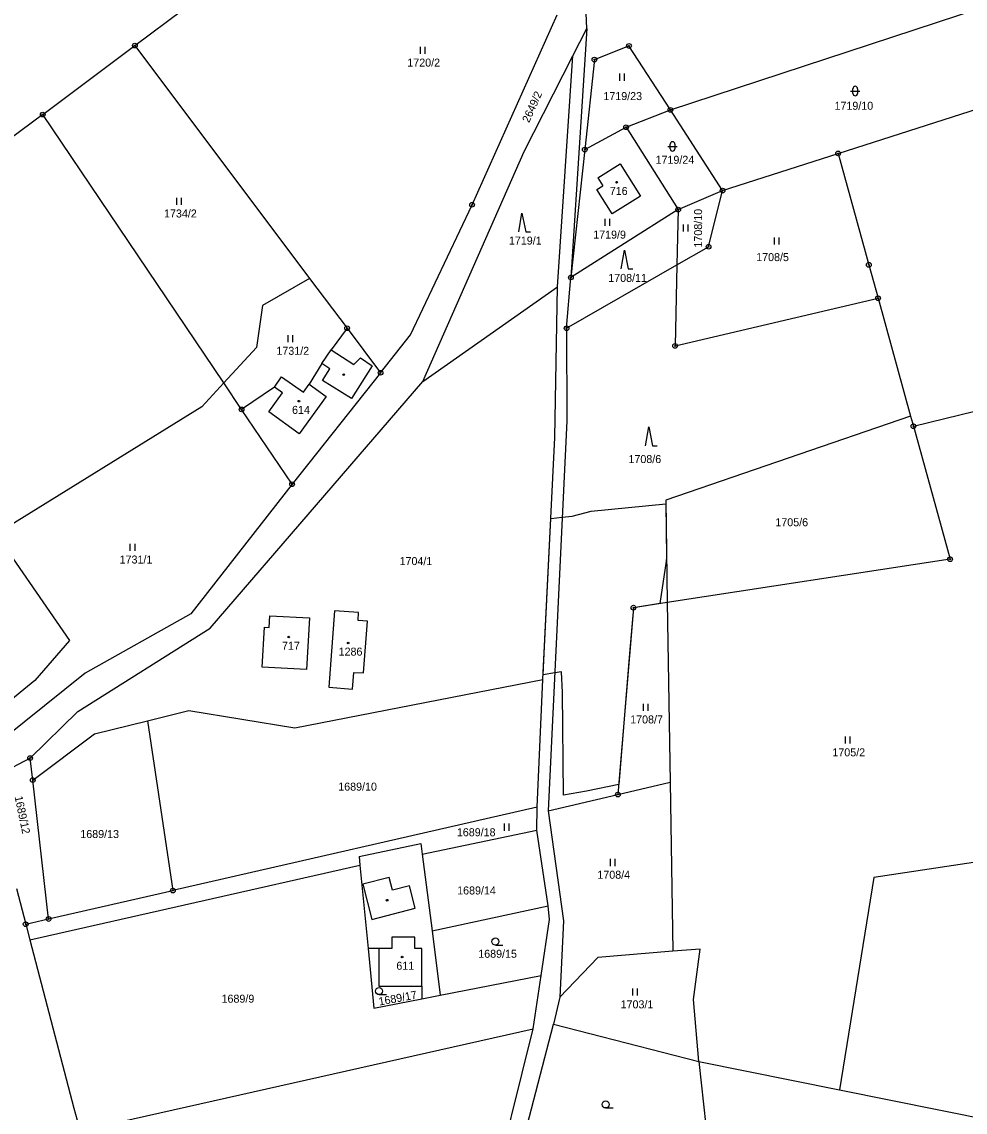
# Model space of a CAD drawing. Extents: x -439246 to -433691, y -1130252 to -1121148.
# Drawn here: x -437320.2 to -437119.9, y -1122097.5 to -1121865.8 of the extents above; entities that cross this region are included whole.
import ezdxf

# ---------------------------------------------------------------- set-up
doc = ezdxf.new("R2010")
doc.units = 0
for name, color, linetype in [('Vrstva 1', 7, 'Continuous'), ('Vrstva 18', 7, 'Continuous'), ('Vrstva 19', 7, 'Continuous'), ('Vrstva 24', 7, 'Continuous'), ('Vrstva 25', 7, 'Continuous'), ('Vrstva 3', 7, 'Continuous'), ('Vrstva 37', 7, 'Continuous'), ('Vrstva 4', 7, 'Continuous'), ('Vrstva 52', 7, 'Continuous')]:
    doc.layers.add(name, color=color, linetype=linetype)

msp = doc.modelspace()

# ---------------------------------------------------------------- linework, layer by layer
at = {"layer": 'Vrstva 1'}
for points in [[(-437200.22, -1121867.25), (-437203.04, -1121802.93)], [(-437296.19, -1121870.84), (-437265.39, -1121847.81)], [(-437182.47, -1121884.52), (-437116.5, -1121862.81)], [(-437224.58, -1121904.67), (-437206.51, -1121864.35)], [(-437200.22, -1121867.25), (-437203.59, -1121920.11)], [(-437203.17, -1121873.03), (-437200.22, -1121867.25)], [(-437315.75, -1121885.52), (-437296.19, -1121870.84)], [(-437296.19, -1121870.84), (-437259.07, -1121920.31)], [(-437198.59, -1121873.83), (-437191.26, -1121870.94)], [(-437182.47, -1121884.52), (-437191.26, -1121870.94)], [(-437213.55, -1121893.35), (-437203.17, -1121873.03)], [(-437206.41, -1121922.08), (-437203.17, -1121873.03)], [(-437198.59, -1121873.83), (-437200.65, -1121892.94)], [(-437146.85, -1121893.78), (-437103.84, -1121879.94)], [(-437191.88, -1121888.2), (-437182.47, -1121884.52)], [(-437171.38, -1121901.67), (-437182.47, -1121884.52)], [(-437315.75, -1121885.52), (-437322.87, -1121890.8)], [(-437277.32, -1121942.53), (-437315.75, -1121885.52)], [(-437200.65, -1121892.94), (-437191.88, -1121888.2)], [(-437191.88, -1121888.2), (-437180.81, -1121905.7)], [(-437235.01, -1121942.24), (-437213.55, -1121893.35)], [(-437200.65, -1121892.94), (-437203.59, -1121920.11)], [(-437171.38, -1121901.67), (-437146.85, -1121893.78)], [(-437146.85, -1121893.78), (-437140.33, -1121917.44)], [(-437197.85, -1121898.96), (-437193.14, -1121896.01)], [(-437193.14, -1121896.01), (-437188.84, -1121902.88)], [(-437198.06, -1121901.45), (-437196.78, -1121900.65)], [(-437197.85, -1121898.96), (-437196.78, -1121900.65)], [(-437194.82, -1121906.62), (-437198.06, -1121901.45)], [(-437188.84, -1121902.88), (-437194.82, -1121906.62)], [(-437180.81, -1121905.7), (-437171.38, -1121901.67)], [(-437174.35, -1121913.59), (-437171.38, -1121901.67)], [(-437237.63, -1121932.33), (-437224.58, -1121904.67)], [(-437180.81, -1121905.7), (-437203.59, -1121920.11)], [(-437180.81, -1121905.7), (-437181.08, -1121917.46)], [(-437181.08, -1121917.46), (-437174.35, -1121913.59)], [(-437204.51, -1121930.93), (-437181.08, -1121917.46)], [(-437181.08, -1121917.46), (-437181.48, -1121934.66)], [(-437140.33, -1121917.44), (-437138.36, -1121924.55)], [(-437259.07, -1121920.31), (-437269.09, -1121926.1)], [(-437259.07, -1121920.31), (-437251.11, -1121930.91)], [(-437204.51, -1121930.93), (-437203.59, -1121920.11)], [(-437235.01, -1121942.24), (-437206.41, -1121922.08)], [(-437206.99, -1121954.12), (-437206.41, -1121922.08)], [(-437269.09, -1121926.1), (-437270.37, -1121934.99)], [(-437181.48, -1121934.66), (-437138.36, -1121924.55)], [(-437138.36, -1121924.55), (-437131.46, -1121949.57)], [(-437251.11, -1121930.91), (-437254.5, -1121935.5)], [(-437251.11, -1121930.91), (-437244.01, -1121940.37)], [(-437244.01, -1121940.37), (-437237.63, -1121932.33)], [(-437204.51, -1121930.93), (-437204.45, -1121950.61)], [(-437270.37, -1121934.99), (-437277.32, -1121942.53)], [(-437256.45, -1121938.43), (-437254.5, -1121935.5)], [(-437256.45, -1121938.43), (-437259.15, -1121942.77)], [(-437280.22, -1121994.67), (-437235.01, -1121942.24)], [(-437266.54, -1121943.43), (-437265.03, -1121941.23)], [(-437265.03, -1121941.23), (-437260.41, -1121944.47)], [(-437244.01, -1121940.37), (-437262.81, -1121964.07)], [(-437277.32, -1121942.53), (-437282, -1121947.61)], [(-437273.54, -1121948.15), (-437277.32, -1121942.53)], [(-437266.54, -1121943.43), (-437273.54, -1121948.15)], [(-437260.41, -1121944.47), (-437259.15, -1121942.77)], [(-437130.86, -1121951.73), (-437104.53, -1121945.28)], [(-437282, -1121947.61), (-437325.7, -1121974.67)], [(-437262.81, -1121964.07), (-437273.54, -1121948.15)], [(-437204.45, -1121950.61), (-437208.39, -1122033.45)], [(-437131.46, -1121949.57), (-437183.47, -1121967.45)], [(-437131.46, -1121949.57), (-437130.86, -1121951.73)], [(-437130.86, -1121951.73), (-437123.06, -1121980.01)], [(-437209.56, -1122005.52), (-437206.99, -1121954.12)], [(-437262.81, -1121964.07), (-437284.29, -1121991.59)], [(-437183.47, -1121967.45), (-437183.12, -1121989.19)], [(-437325.7, -1121974.67), (-437310.04, -1121997.25)], [(-437123.06, -1121980.01), (-437183.12, -1121989.19)], [(-437253.78, -1121990.97), (-437255, -1122007.2)], [(-437248.68, -1121991.33), (-437253.78, -1121990.97)], [(-437190.31, -1121990.29), (-437193.62, -1122029.99)], [(-437183.12, -1121989.19), (-437190.31, -1121990.29)], [(-437183.12, -1121989.19), (-437182.51, -1122027.39)], [(-437284.29, -1121991.59), (-437306.75, -1122004.23)], [(-437267.65, -1121994.48), (-437267.52, -1121991.99)], [(-437267.52, -1121991.99), (-437259.12, -1121992.48)], [(-437259.12, -1121992.48), (-437259.76, -1122003.43)], [(-437248.8, -1121993.04), (-437248.68, -1121991.33)], [(-437246.79, -1121993.18), (-437248.8, -1121993.04)], [(-437247.65, -1122004.17), (-437246.79, -1121993.18)], [(-437308.28, -1122012.33), (-437280.22, -1121994.67)], [(-437269.13, -1122002.9), (-437268.65, -1121994.43)], [(-437268.65, -1121994.43), (-437267.65, -1121994.48)], [(-437310.04, -1121997.25), (-437317.43, -1122005.8)], [(-437306.75, -1122004.23), (-437363.29, -1122049.63)], [(-437259.76, -1122003.43), (-437269.13, -1122002.9)], [(-437249.99, -1122007.59), (-437249.71, -1122004.04)], [(-437249.71, -1122004.04), (-437247.65, -1122004.17)], [(-437317.43, -1122005.8), (-437365.29, -1122044.96)], [(-437262.2, -1122015.8), (-437209.56, -1122005.52)], [(-437255, -1122007.2), (-437249.99, -1122007.59)], [(-437210.75, -1122032.65), (-437209.56, -1122005.52)], [(-437308.28, -1122012.33), (-437318.42, -1122022.26)], [(-437293.47, -1122014.3), (-437284.76, -1122012.11)], [(-437284.76, -1122012.11), (-437262.2, -1122015.8)], [(-437304.73, -1122017.13), (-437293.47, -1122014.3)], [(-437293.47, -1122014.3), (-437288.11, -1122050.39)], [(-437317.88, -1122026.94), (-437304.73, -1122017.13)], [(-437318.42, -1122022.26), (-437324.93, -1122025.69)], [(-437317.88, -1122026.94), (-437318.42, -1122022.26)], [(-437314.5, -1122056.44), (-437317.88, -1122026.94)], [(-437193.62, -1122029.99), (-437182.51, -1122027.39)], [(-437182.51, -1122027.39), (-437181.94, -1122063.3)], [(-437208.39, -1122033.45), (-437193.62, -1122029.99)], [(-437210.75, -1122032.65), (-437288.11, -1122050.39)], [(-437210.84, -1122037.56), (-437210.75, -1122032.65)], [(-437208.39, -1122033.45), (-437205.19, -1122056.81)], [(-437235.16, -1122042.69), (-437210.84, -1122037.56)], [(-437208.44, -1122053.64), (-437210.84, -1122037.56)], [(-437248.59, -1122043.13), (-437235.45, -1122040.39)], [(-437235.45, -1122040.39), (-437235.16, -1122042.69)], [(-437248.59, -1122043.13), (-437248.4, -1122045.01)], [(-437235.16, -1122042.69), (-437233.09, -1122058.93)], [(-437115.75, -1122044.11), (-437139.25, -1122047.62)], [(-437318.5, -1122060.88), (-437248.4, -1122045.01)], [(-437248.4, -1122045.01), (-437246.67, -1122062.73)], [(-437139.25, -1122047.62), (-437146.57, -1122092.76)], [(-437321.35, -1122049.95), (-437319.37, -1122057.55)], [(-437314.5, -1122056.44), (-437288.11, -1122050.39)], [(-437233.09, -1122058.93), (-437208.44, -1122053.64)], [(-437208.12, -1122056.56), (-437208.44, -1122053.64)], [(-437319.37, -1122057.55), (-437314.5, -1122056.44)], [(-437319.37, -1122057.55), (-437318.5, -1122060.88)], [(-437209.9, -1122068.43), (-437208.12, -1122056.56)], [(-437205.19, -1122056.81), (-437205.94, -1122073.02)], [(-437233.09, -1122058.93), (-437231.35, -1122072.62)], [(-437318.5, -1122060.88), (-437309.16, -1122096.61)], [(-437244.37, -1122062.73), (-437246.67, -1122062.73)], [(-437246.67, -1122062.73), (-437245.43, -1122075.38)], [(-437244.37, -1122062.73), (-437244.37, -1122070.73)], [(-437176.14, -1122062.82), (-437181.94, -1122063.3)], [(-437177.57, -1122073.57), (-437176.14, -1122062.82)], [(-437197.89, -1122064.64), (-437205.94, -1122073.02)], [(-437181.94, -1122063.3), (-437197.89, -1122064.64)], [(-437231.35, -1122072.62), (-437209.9, -1122068.43)], [(-437211.59, -1122079.76), (-437209.9, -1122068.43)], [(-437244.37, -1122070.73), (-437235.22, -1122070.73)], [(-437235.22, -1122070.73), (-437235.22, -1122073.38)], [(-437245.43, -1122075.38), (-437235.22, -1122073.38)], [(-437235.22, -1122073.38), (-437231.35, -1122072.62)], [(-437205.94, -1122073.02), (-437207.28, -1122078.79)], [(-437176.41, -1122086.75), (-437177.57, -1122073.57)], [(-437219.4, -1122125.4), (-437207.28, -1122078.79)], [(-437207.28, -1122078.79), (-437176.41, -1122086.75)], [(-437307.84, -1122101.44), (-437211.59, -1122079.76)], [(-437220.91, -1122117.18), (-437211.59, -1122079.76)], [(-437176.41, -1122086.75), (-437146.57, -1122092.76)], [(-437176.41, -1122086.75), (-437172.93, -1122118.44)], [(-437146.57, -1122092.76), (-437103.63, -1122101.42)], [(-437309.16, -1122096.61), (-437308.1, -1122100.47)]]:
    msp.add_lwpolyline(points, dxfattribs=at)
at = {"layer": 'Vrstva 24'}
for centre, radius in [((-437296.19, -1121870.84), 0.5), ((-437191.26, -1121870.94), 0.5), ((-437296.19, -1121870.84), 0.1), ((-437191.26, -1121870.94), 0.1), ((-437198.59, -1121873.83), 0.5), ((-437198.59, -1121873.83), 0.1), ((-437182.47, -1121884.52), 0.5), ((-437182.47, -1121884.52), 0.1), ((-437315.75, -1121885.52), 0.5), ((-437315.75, -1121885.52), 0.1), ((-437191.88, -1121888.2), 0.5), ((-437191.88, -1121888.2), 0.1), ((-437200.65, -1121892.94), 0.5), ((-437200.65, -1121892.94), 0.1), ((-437146.85, -1121893.78), 0.5), ((-437146.85, -1121893.78), 0.1), ((-437171.38, -1121901.67), 0.5), ((-437171.38, -1121901.67), 0.1), ((-437224.58, -1121904.67), 0.5), ((-437224.58, -1121904.67), 0.1), ((-437180.81, -1121905.7), 0.5), ((-437180.81, -1121905.7), 0.1), ((-437174.35, -1121913.59), 0.5), ((-437174.35, -1121913.59), 0.1), ((-437140.33, -1121917.44), 0.5), ((-437140.33, -1121917.44), 0.1), ((-437203.59, -1121920.11), 0.5), ((-437203.59, -1121920.11), 0.1), ((-437138.36, -1121924.55), 0.5), ((-437138.36, -1121924.55), 0.1), ((-437251.11, -1121930.91), 0.5), ((-437251.11, -1121930.91), 0.1), ((-437204.51, -1121930.93), 0.5), ((-437204.51, -1121930.93), 0.1), ((-437181.48, -1121934.66), 0.5), ((-437181.48, -1121934.66), 0.1), ((-437244.01, -1121940.37), 0.5), ((-437244.01, -1121940.37), 0.1), ((-437273.54, -1121948.15), 0.5), ((-437273.54, -1121948.15), 0.1), ((-437130.86, -1121951.73), 0.5), ((-437130.86, -1121951.73), 0.1), ((-437262.81, -1121964.07), 0.5), ((-437262.81, -1121964.07), 0.1), ((-437123.06, -1121980.01), 0.5), ((-437123.06, -1121980.01), 0.1), ((-437190.31, -1121990.29), 0.5), ((-437190.31, -1121990.29), 0.1), ((-437318.42, -1122022.26), 0.5), ((-437318.42, -1122022.26), 0.1), ((-437317.88, -1122026.94), 0.5), ((-437317.88, -1122026.94), 0.1), ((-437193.62, -1122029.99), 0.5), ((-437193.62, -1122029.99), 0.1), ((-437288.11, -1122050.39), 0.5), ((-437288.11, -1122050.39), 0.1), ((-437314.5, -1122056.44), 0.5), ((-437319.37, -1122057.55), 0.5), ((-437319.37, -1122057.55), 0.1), ((-437314.5, -1122056.44), 0.1)]:
    msp.add_circle(centre, radius, dxfattribs=at)
at = {"layer": 'Vrstva 25'}
for p, q in [((-437235.54, -1121872.62), (-437235.54, -1121871.12)), ((-437234.54, -1121872.62), (-437234.54, -1121871.12)), ((-437193.21, -1121878.31), (-437193.21, -1121876.81)), ((-437192.21, -1121878.31), (-437192.21, -1121876.81)), ((-437144.21, -1121880.51), (-437142.21, -1121880.51)), ((-437143.71, -1121881.01), (-437143.71, -1121880.01)), ((-437142.71, -1121880.01), (-437142.71, -1121881.01)), ((-437183.02, -1121892.27), (-437181.02, -1121892.27)), ((-437182.52, -1121892.77), (-437182.52, -1121891.77)), ((-437181.52, -1121891.77), (-437181.52, -1121892.77)), ((-437287.27, -1121904.68), (-437287.27, -1121903.18)), ((-437286.27, -1121904.68), (-437286.27, -1121903.18)), ((-437196.34, -1121909.17), (-437196.34, -1121907.67)), ((-437195.34, -1121909.17), (-437195.34, -1121907.67)), ((-437179.66, -1121910.39), (-437179.66, -1121908.89)), ((-437178.66, -1121910.39), (-437178.66, -1121908.89)), ((-437160.34, -1121913.12), (-437160.34, -1121911.62)), ((-437159.34, -1121913.12), (-437159.34, -1121911.62)), ((-437263.64, -1121933.86), (-437263.64, -1121932.36)), ((-437262.64, -1121933.86), (-437262.64, -1121932.36)), ((-437297.15, -1121978.21), (-437297.15, -1121976.71)), ((-437296.15, -1121978.21), (-437296.15, -1121976.71)), ((-437188.2, -1122012.19), (-437188.2, -1122010.69)), ((-437187.2, -1122012.19), (-437187.2, -1122010.69)), ((-437145.28, -1122019.18), (-437145.28, -1122017.68)), ((-437144.28, -1122019.18), (-437144.28, -1122017.68)), ((-437217.7, -1122037.68), (-437217.7, -1122036.18)), ((-437216.7, -1122037.68), (-437216.7, -1122036.18)), ((-437195.17, -1122045.19), (-437195.17, -1122043.69)), ((-437194.17, -1122045.19), (-437194.17, -1122043.69)), ((-437219.63, -1122061.98), (-437218.03, -1122061.98)), ((-437190.47, -1122072.73), (-437190.47, -1122071.23)), ((-437189.47, -1122072.73), (-437189.47, -1122071.23)), ((-437244.33, -1122072.51), (-437242.73, -1122072.51)), ((-437196.21, -1122096.6), (-437194.61, -1122096.6))]:
    msp.add_line(p, q, dxfattribs=at)
for points in [[(-437214.68, -1121910.44), (-437213.98, -1121906.44), (-437213.18, -1121910.44), (-437212.18, -1121910.44)], [(-437192.92, -1121918.29), (-437192.22, -1121914.29), (-437191.42, -1121918.29), (-437190.42, -1121918.29)], [(-437187.76, -1121955.89), (-437187.06, -1121951.89), (-437186.26, -1121955.89), (-437185.26, -1121955.89)]]:
    msp.add_lwpolyline(points, dxfattribs=at)
for centre, radius in [((-437193.88, -1121899.89), 0.175), ((-437251.84, -1121940.77), 0.175), ((-437261.36, -1121946.41), 0.175), ((-437263.52, -1121996.53), 0.175), ((-437250.89, -1121997.78), 0.175), ((-437242.62, -1122052.45), 0.175), ((-437219.63, -1122061.23), 0.75), ((-437239.44, -1122064.53), 0.175), ((-437244.33, -1122071.76), 0.75), ((-437196.21, -1122095.85), 0.75)]:
    msp.add_circle(centre, radius, dxfattribs=at)
for centre, start, end in [((-437143.21, -1121880.01), 0, 180), ((-437143.21, -1121881.01), 180, 0), ((-437182.02, -1121891.77), 0, 180), ((-437182.02, -1121892.77), 180, 0)]:
    msp.add_arc(centre, 0.5, start, end, dxfattribs=at)
at = {"layer": 'Vrstva 3'}
for points in [[(-437197.85, -1121898.96), (-437193.14, -1121896.01)], [(-437193.14, -1121896.01), (-437188.84, -1121902.88)], [(-437198.06, -1121901.45), (-437196.78, -1121900.65)], [(-437197.85, -1121898.96), (-437196.78, -1121900.65)], [(-437194.82, -1121906.62), (-437198.06, -1121901.45)], [(-437188.84, -1121902.88), (-437194.82, -1121906.62)], [(-437266.54, -1121943.43), (-437265.03, -1121941.23)], [(-437265.03, -1121941.23), (-437260.41, -1121944.47)], [(-437267.75, -1121948.68), (-437264.87, -1121944.67)], [(-437264.87, -1121944.67), (-437266.54, -1121943.43)], [(-437260.41, -1121944.47), (-437259.15, -1121942.77)], [(-437259.15, -1121942.77), (-437255.57, -1121945.41)], [(-437255.57, -1121945.41), (-437261.27, -1121953.34)], [(-437261.27, -1121953.34), (-437267.75, -1121948.68)], [(-437253.78, -1121990.97), (-437255, -1122007.2)], [(-437248.68, -1121991.33), (-437253.78, -1121990.97)], [(-437267.65, -1121994.48), (-437267.52, -1121991.99)], [(-437267.52, -1121991.99), (-437259.12, -1121992.48)], [(-437259.12, -1121992.48), (-437259.76, -1122003.43)], [(-437248.8, -1121993.04), (-437248.68, -1121991.33)], [(-437246.79, -1121993.18), (-437248.8, -1121993.04)], [(-437247.65, -1122004.17), (-437246.79, -1121993.18)], [(-437269.13, -1122002.9), (-437268.65, -1121994.43)], [(-437268.65, -1121994.43), (-437267.65, -1121994.48)], [(-437259.76, -1122003.43), (-437269.13, -1122002.9)], [(-437249.99, -1122007.59), (-437249.71, -1122004.04)], [(-437249.71, -1122004.04), (-437247.65, -1122004.17)], [(-437255, -1122007.2), (-437249.99, -1122007.59)], [(-437236.72, -1122060.28), (-437241.62, -1122060.28)], [(-437241.62, -1122060.28), (-437241.62, -1122062.73)], [(-437236.72, -1122062.73), (-437236.72, -1122060.28)], [(-437244.37, -1122062.73), (-437244.37, -1122070.73)], [(-437241.62, -1122062.73), (-437244.37, -1122062.73)], [(-437235.22, -1122062.73), (-437236.72, -1122062.73)], [(-437235.22, -1122070.73), (-437235.22, -1122062.73)], [(-437244.37, -1122070.73), (-437235.22, -1122070.73)]]:
    msp.add_lwpolyline(points, dxfattribs=at)
at = {"layer": 'Vrstva 37'}
for centre in [(-437193.88, -1121899.89), (-437261.36, -1121946.41), (-437263.52, -1121996.53), (-437250.89, -1121997.78), (-437239.44, -1122064.53)]:
    msp.add_circle(centre, 0.175, dxfattribs=at)
at = {"layer": 'Vrstva 4'}
for points in [[(-437254.5, -1121935.5), (-437249.68, -1121938.61)], [(-437249.68, -1121938.61), (-437248.29, -1121937.22)], [(-437248.29, -1121937.22), (-437245.81, -1121938.9)], [(-437254.77, -1121939.55), (-437256.45, -1121938.43)], [(-437256.37, -1121941.99), (-437254.77, -1121939.55)], [(-437245.81, -1121938.9), (-437250.18, -1121945.81)], [(-437250.18, -1121945.81), (-437256.37, -1121941.99)], [(-437267.75, -1121948.68), (-437264.87, -1121944.67)], [(-437264.87, -1121944.67), (-437266.54, -1121943.43)], [(-437259.15, -1121942.77), (-437255.57, -1121945.41)], [(-437255.57, -1121945.41), (-437261.27, -1121953.34)], [(-437261.27, -1121953.34), (-437267.75, -1121948.68)], [(-437242.17, -1122047.62), (-437247.8, -1122049.07)], [(-437241.48, -1122050.33), (-437242.17, -1122047.62)], [(-437247.8, -1122049.07), (-437245.89, -1122056.52)], [(-437237.89, -1122049.41), (-437241.48, -1122050.33)], [(-437236.67, -1122054.16), (-437237.89, -1122049.41)], [(-437245.89, -1122056.52), (-437236.67, -1122054.16)], [(-437236.72, -1122060.28), (-437241.62, -1122060.28)], [(-437241.62, -1122060.28), (-437241.62, -1122062.73)], [(-437236.72, -1122062.73), (-437236.72, -1122060.28)], [(-437241.62, -1122062.73), (-437244.37, -1122062.73)], [(-437235.22, -1122062.73), (-437236.72, -1122062.73)], [(-437235.22, -1122070.73), (-437235.22, -1122062.73)]]:
    msp.add_lwpolyline(points, dxfattribs=at)
at = {"layer": 'Vrstva 52'}
for points in [[(-437209.28, -1122000), (-437207.85, -1121971.35), (-437205.42, -1121971.07), (-437203.34, -1121970.83), (-437199.31, -1121969.77), (-437183.46, -1121968.24), (-437183.27, -1121979.58), (-437183.39, -1121980.38), (-437184.7, -1121989.43), (-437190.31, -1121990.29), (-437191.12, -1122000)], [(-437191.12, -1122000), (-437193.44, -1122027.85), (-437200.29, -1122029.25), (-437205.16, -1122030.15), (-437205.41, -1122008.35), (-437205.58, -1122003.9), (-437207, -1122004.14), (-437209.51, -1122004.56), (-437209.28, -1122000)]]:
    msp.add_lwpolyline(points, dxfattribs=at)

# ---------------------------------------------------------------- texts
at = {"layer": 'Vrstva 18'}
for s, p in [('1720/2', (-437238.33, -1121875.32)), ('1719/23', (-437196.7, -1121882.43)), ('1719/10', (-437147.62, -1121884.49)), ('1719/24', (-437185.62, -1121895.97)), ('1734/2', (-437289.99, -1121907.38)), ('1719/1', (-437216.76, -1121913.14)), ('1719/9', (-437198.86, -1121911.87)), ('1708/5', (-437164.25, -1121916.65)), ('1708/11', (-437195.66, -1121921.07)), ('1731/2', (-437266.13, -1121936.56)), ('1708/6', (-437191.37, -1121959.56)), ('1705/6', (-437160.18, -1121972.99)), ('1731/1', (-437299.42, -1121980.91)), ('1704/1', (-437239.98, -1121981.24)), ('1708/7', (-437191.01, -1122014.89)), ('1705/2', (-437148.07, -1122021.88)), ('1689/10', (-437253, -1122029.17)), ('1689/13', (-437307.77, -1122039.24)), ('1689/18', (-437227.81, -1122038.86)), ('1708/4', (-437197.97, -1122047.89)), ('1689/14', (-437227.75, -1122051.23)), ('1689/15', (-437223.27, -1122064.68)), ('1689/9', (-437277.78, -1122074.23)), ('1703/1', (-437193.04, -1122075.43))]:
    msp.add_text(s, height=1.7, dxfattribs=at).set_placement(p)
for s, rotation, p in [('2649/2', 65.8977, (-437212.48, -1121887.38)), ('1708/10', 90, (-437175.74, -1121913.77)), ('1689/12', 281.7982, (-437321.73, -1122030.47)), ('1689/17', 10.6719, (-437244.26, -1122074.85))]:
    msp.add_text(s, height=1.7, rotation=rotation, dxfattribs=at).set_placement(p)
at = {"layer": 'Vrstva 19'}
for s, p in [('716', (-437195.34, -1121902.59)), ('614', (-437262.81, -1121949.11)), ('717', (-437264.94, -1121999.23)), ('1286', (-437252.92, -1122000.48)), ('611', (-437240.66, -1122067.23))]:
    msp.add_text(s, height=1.7, dxfattribs=at).set_placement(p)

doc.saveas('drawing.dxf')
